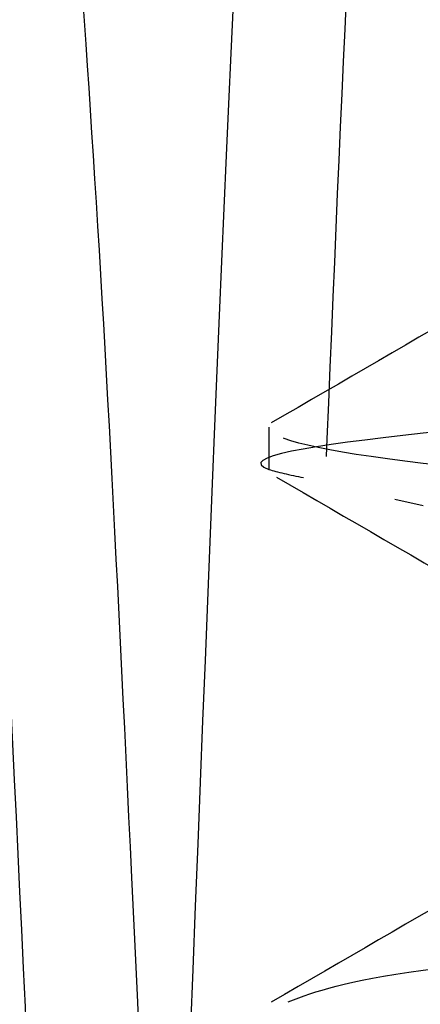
# Model space of a CAD drawing. Header units: inches. Extents: x 1907 to 2452, y -210 to -54.
# Tile 705 of 1056: x 2143.9312 to 2143.9559, y -177.2749 to -177.2142. Entities that reach past the tile are written whole.
import ezdxf

# ---------------------------------------------------------------- set-up
doc = ezdxf.new("R2010")
doc.units = ezdxf.units.IN
doc.header["$LTSCALE"] = 0.5
doc.header["$MEASUREMENT"] = 0
doc.linetypes.add('HIDDEN', pattern=[0.22499999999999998, 0.15, -0.075])
doc.layers.add('SID-M-H', color=4, linetype='HIDDEN')

msp = doc.modelspace()

# ---------------------------------------------------------------- linework, layer by layer
at = {"layer": 'SID-M-H'}
for p, q in [((2143.93878277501, -177.081832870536), (2143.93878277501, -177.491832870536)), ((2143.94659527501, -177.2393328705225), (2143.94659527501, -177.2419370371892)), ((2143.954372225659, -177.2437614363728), (2143.956110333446, -177.2441691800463))]:
    msp.add_line(p, q, dxfattribs=at)
for points, knots in [([(2143.923215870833, -177.6795543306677), (2143.92351671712, -177.6801227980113), (2143.924589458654, -177.6821498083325), (2143.926544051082, -177.6652290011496), (2143.929003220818, -177.6302057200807), (2143.9312471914, -177.5782841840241), (2143.933700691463, -177.5147051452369), (2143.936144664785, -177.443564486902), (2143.938390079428, -177.3701876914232), (2143.940857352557, -177.2997631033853), (2143.943283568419, -177.2375813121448), (2143.945535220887, -177.1875243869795), (2143.948014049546, -177.1551324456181), (2143.949833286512, -177.1404525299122), (2143.950806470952, -177.1431245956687), (2143.951005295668, -177.1436705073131)], [0, 0, 0, 0, 0.03361297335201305, 0.1198553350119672, 0.2062844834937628, 0.2908410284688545, 0.3772215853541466, 0.4635213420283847, 0.5480907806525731, 0.6345872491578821, 0.7207354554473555, 0.805360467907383, 0.891950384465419, 0.9779251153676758, 1, 1, 1, 1]), ([(2143.957944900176, -177.1426686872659), (2143.957785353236, -177.1424402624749), (2143.957140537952, -177.1415170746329), (2143.955983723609, -177.1477645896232), (2143.954444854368, -177.1613967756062), (2143.952920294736, -177.1825067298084), (2143.951429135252, -177.2102150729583), (2143.950025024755, -177.2434165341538), (2143.948502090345, -177.2817143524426), (2143.946976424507, -177.3233488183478), (2143.945442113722, -177.3678884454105), (2143.944010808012, -177.4132725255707), (2143.942555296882, -177.4590274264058), (2143.941033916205, -177.5030308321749), (2143.939494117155, -177.5448324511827), (2143.937989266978, -177.5824933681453), (2143.936574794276, -177.6156400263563), (2143.935090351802, -177.642677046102), (2143.933551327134, -177.6635290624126), (2143.932026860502, -177.6764769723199), (2143.930902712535, -177.682326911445), (2143.93029527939, -177.681275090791), (2143.93016076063, -177.6810421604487)], [0, 0, 0, 0, 0.01791624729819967, 0.07240922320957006, 0.1253631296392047, 0.1798524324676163, 0.2328105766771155, 0.2873047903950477, 0.3402586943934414, 0.3947480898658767, 0.4477051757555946, 0.5021981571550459, 0.5551521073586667, 0.6096417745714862, 0.6625957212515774, 0.7170851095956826, 0.7700420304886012, 0.8245348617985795, 0.8774887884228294, 0.9319781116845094, 0.9849362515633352, 1, 1, 1, 1]), ([(2143.952702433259, -177.1470365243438), (2143.95352055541, -177.1518860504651), (2143.954372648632, -177.1602234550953), (2143.956048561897, -177.1830820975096), (2143.956871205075, -177.1975819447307), (2143.958017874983, -177.2223764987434), (2143.958390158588, -177.2311614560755), (2143.959178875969, -177.2501251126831), (2143.959585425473, -177.2602355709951), (2143.960825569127, -177.2920994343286), (2143.961679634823, -177.3154046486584), (2143.963345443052, -177.3635145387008), (2143.964154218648, -177.3882641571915), (2143.965652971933, -177.4364973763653), (2143.966464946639, -177.4612661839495), (2143.968132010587, -177.5093314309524), (2143.968985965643, -177.5325920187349), (2143.970224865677, -177.5643632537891), (2143.970630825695, -177.5744386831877), (2143.971418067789, -177.5933264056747), (2143.971789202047, -177.6020694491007), (2143.972938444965, -177.6267728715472), (2143.973762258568, -177.6411928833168), (2143.975439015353, -177.6638676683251), (2143.976290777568, -177.672101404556), (2143.977516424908, -177.6792201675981), (2143.977916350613, -177.6807335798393), (2143.978688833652, -177.6820918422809), (2143.979057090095, -177.6819555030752), (2143.980229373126, -177.6790612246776), (2143.981063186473, -177.6737149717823), (2143.982745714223, -177.6563059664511), (2143.983593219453, -177.6442532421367), (2143.984802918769, -177.6223579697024), (2143.985195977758, -177.6144343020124), (2143.985952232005, -177.597629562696), (2143.986331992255, -177.588634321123), (2143.987525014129, -177.5596662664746), (2143.98836690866, -177.5378624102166), (2143.990051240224, -177.4915204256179), (2143.990892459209, -177.4670158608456), (2143.991686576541, -177.442597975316)], [0, 0, 0, 0, 0.06249999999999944, 0.06249999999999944, 0.1249999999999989, 0.1249999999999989, 0.1562499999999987, 0.1562499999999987, 0.1874999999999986, 0.1874999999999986, 0.2499999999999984, 0.2499999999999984, 0.3124999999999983, 0.3124999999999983, 0.3749999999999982, 0.3749999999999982, 0.4374999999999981, 0.4374999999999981, 0.4687499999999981, 0.4687499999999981, 0.499999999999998, 0.499999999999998, 0.5624999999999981, 0.5624999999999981, 0.6249999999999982, 0.6249999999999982, 0.6562499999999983, 0.6562499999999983, 0.6874999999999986, 0.6874999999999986, 0.7499999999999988, 0.7499999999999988, 0.812499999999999, 0.812499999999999, 0.8437499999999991, 0.8437499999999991, 0.8749999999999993, 0.8749999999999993, 0.9374999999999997, 0.9374999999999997, 1, 1, 1, 1]), ([(2143.923749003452, -177.1783774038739), (2143.923749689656, -177.1783767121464), (2143.924326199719, -177.1777955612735), (2143.925532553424, -177.185276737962), (2143.927380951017, -177.2014644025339), (2143.929202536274, -177.2273584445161), (2143.93087945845, -177.2602748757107), (2143.932683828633, -177.2994840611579), (2143.934534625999, -177.3435456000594), (2143.936342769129, -177.3901387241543), (2143.938019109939, -177.4374586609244), (2143.939837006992, -177.4839151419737), (2143.94168763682, -177.5276609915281), (2143.943480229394, -177.5663688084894), (2143.945161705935, -177.598820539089), (2143.946989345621, -177.6236577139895), (2143.948843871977, -177.6405590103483), (2143.950022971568, -177.6438614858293), (2143.950608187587, -177.6455005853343)], [0, 0, 0, 0, 7.929520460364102e-05, 0.06661941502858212, 0.1340299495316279, 0.2009212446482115, 0.266432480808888, 0.3331384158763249, 0.4005602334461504, 0.4673069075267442, 0.5328116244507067, 0.5996666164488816, 0.667081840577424, 0.733667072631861, 0.799214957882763, 0.8662020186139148, 0.9335927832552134, 1, 1, 1, 1]), ([(2143.951521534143, -177.6441709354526), (2143.951784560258, -177.6439810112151), (2143.952625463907, -177.643373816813), (2143.954144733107, -177.6322053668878), (2143.955991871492, -177.611499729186), (2143.957746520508, -177.5822888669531), (2143.959453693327, -177.5463927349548), (2143.961296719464, -177.5047771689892), (2143.963143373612, -177.4592955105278), (2143.964874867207, -177.4121754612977), (2143.966603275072, -177.3650443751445), (2143.968449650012, -177.3195257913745), (2143.970293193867, -177.2778405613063), (2143.972002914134, -177.2418409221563), (2143.973754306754, -177.2125717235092), (2143.975602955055, -177.1915580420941), (2143.977309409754, -177.1794811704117), (2143.978328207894, -177.1789384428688), (2143.978770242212, -177.1787029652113)], [0, 0, 0, 0, 0.03006610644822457, 0.09612238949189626, 0.1624213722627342, 0.2276024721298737, 0.2923603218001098, 0.3585125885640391, 0.4247524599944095, 0.4897265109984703, 0.5546729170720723, 0.6209039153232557, 0.6870672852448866, 0.7518466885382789, 0.8170020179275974, 0.8832943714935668, 0.949363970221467, 1, 1, 1, 1]), ([(2143.932276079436, -177.1847439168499), (2143.933272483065, -177.1909749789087), (2143.934306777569, -177.2016002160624), (2143.935788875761, -177.2227844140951), (2143.936271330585, -177.2306978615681), (2143.937195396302, -177.2478063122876), (2143.937642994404, -177.2570199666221), (2143.939078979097, -177.2872329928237), (2143.940103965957, -177.3105219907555), (2143.942125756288, -177.3598527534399), (2143.943119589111, -177.3858186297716), (2143.944925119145, -177.4361244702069), (2143.945912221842, -177.4620623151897), (2143.947932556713, -177.5115105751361), (2143.948958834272, -177.5349085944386), (2143.950399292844, -177.5653307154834), (2143.950849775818, -177.574625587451), (2143.951770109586, -177.5918495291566), (2143.952251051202, -177.5998313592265), (2143.953729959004, -177.621246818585), (2143.954763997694, -177.6320617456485), (2143.955762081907, -177.6384882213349)], [0, 0, 0, 0, 0.1250000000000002, 0.1250000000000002, 0.1875000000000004, 0.1875000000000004, 0.2500000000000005, 0.2500000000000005, 0.3750000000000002, 0.3750000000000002, 0.4999999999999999, 0.4999999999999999, 0.6249999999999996, 0.6249999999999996, 0.7499999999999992, 0.7499999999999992, 0.8124999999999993, 0.8124999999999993, 0.8749999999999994, 0.8749999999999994, 1, 1, 1, 1]), ([(2143.947059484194, -177.2066950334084), (2143.951479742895, -177.2092548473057), (2143.960317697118, -177.2143729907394), (2143.969149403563, -177.2194958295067), (2143.973563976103, -177.222056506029)], [0, 0, 0, 0, 0.5001450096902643, 1, 1, 1, 1]), ([(2143.947784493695, -177.2747681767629), (2143.949498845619, -177.2741171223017), (2143.953172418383, -177.2727220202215), (2143.981214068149, -177.2705828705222), (2144.022431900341, -177.2683507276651), (2144.071617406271, -177.266118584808), (2144.120670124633, -177.2638864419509), (2144.162286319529, -177.2616542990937), (2144.190086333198, -177.2594221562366), (2144.19984964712, -177.2571900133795), (2144.19008672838, -177.2549578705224), (2144.162284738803, -177.2527257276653), (2144.120676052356, -177.2504935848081), (2144.071595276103, -177.248261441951), (2144.022514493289, -177.2460292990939), (2143.980905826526, -177.2437971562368), (2143.953103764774, -177.2415650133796), (2143.943341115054, -177.2393328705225), (2143.953103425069, -177.2371007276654), (2143.980907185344, -177.2348685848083), (2144.022509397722, -177.2326364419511), (2144.071614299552, -177.230404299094), (2144.120605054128, -177.2281721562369), (2144.162549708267, -177.2259400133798), (2144.189097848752, -177.2237078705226), (2144.199808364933, -177.2220525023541), (2144.195286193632, -177.2211411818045), (2144.194456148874, -177.2209739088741)], [0, 0, 0, 0, 0.0363080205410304, 0.07780208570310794, 0.1192961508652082, 0.1607902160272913, 0.2022842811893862, 0.2437783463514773, 0.2852724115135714, 0.326766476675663, 0.368260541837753, 0.4097546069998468, 0.4512486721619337, 0.4927427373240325, 0.5342368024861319, 0.575730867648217, 0.6172249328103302, 0.658718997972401, 0.7002130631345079, 0.7417071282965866, 0.7832011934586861, 0.8246952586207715, 0.8661893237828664, 0.9076833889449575, 0.949177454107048, 0.9906715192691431, 1, 1, 1, 1]), ([(2143.973244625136, -177.2237064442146), (2143.968827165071, -177.2262679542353), (2143.959989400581, -177.2313926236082), (2143.951156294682, -177.2365120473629), (2143.946738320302, -177.2390725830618)], [0, 0, 0, 0, 0.4998390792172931, 1, 1, 1, 1]), ([(2144.194465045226, -177.2245796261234), (2144.192888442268, -177.2251570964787), (2144.18928044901, -177.226478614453), (2144.161908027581, -177.2285441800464), (2144.120781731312, -177.2307763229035), (2144.071549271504, -177.2330084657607), (2144.022592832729, -177.2352406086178), (2143.980638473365, -177.2374727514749), (2143.954094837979, -177.239704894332), (2143.943382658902, -177.2413595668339), (2143.947899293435, -177.2422701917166), (2143.948725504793, -177.2424367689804)], [0, 0, 0, 0, 0.09701501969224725, 0.222015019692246, 0.3470150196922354, 0.4720150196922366, 0.5970150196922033, 0.722015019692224, 0.8470150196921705, 0.9720150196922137, 1, 1, 1, 1]), ([(2143.947059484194, -177.2424093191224), (2143.951479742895, -177.2449691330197), (2143.960317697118, -177.2500872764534), (2143.969149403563, -177.2552101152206), (2143.973563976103, -177.257770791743)], [0, 0, 0, 0, 0.5001450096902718, 1, 1, 1, 1]), ([(2143.973244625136, -177.2594207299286), (2143.968827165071, -177.2619822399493), (2143.959989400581, -177.2671069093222), (2143.951156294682, -177.2722263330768), (2143.946738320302, -177.2747868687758)], [0, 0, 0, 0, 0.4998390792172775, 0.9999999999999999, 0.9999999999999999, 0.9999999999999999, 0.9999999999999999])]:
    msp.add_open_spline(points, degree=3, knots=knots, dxfattribs=at)

doc.saveas('drawing.dxf')
